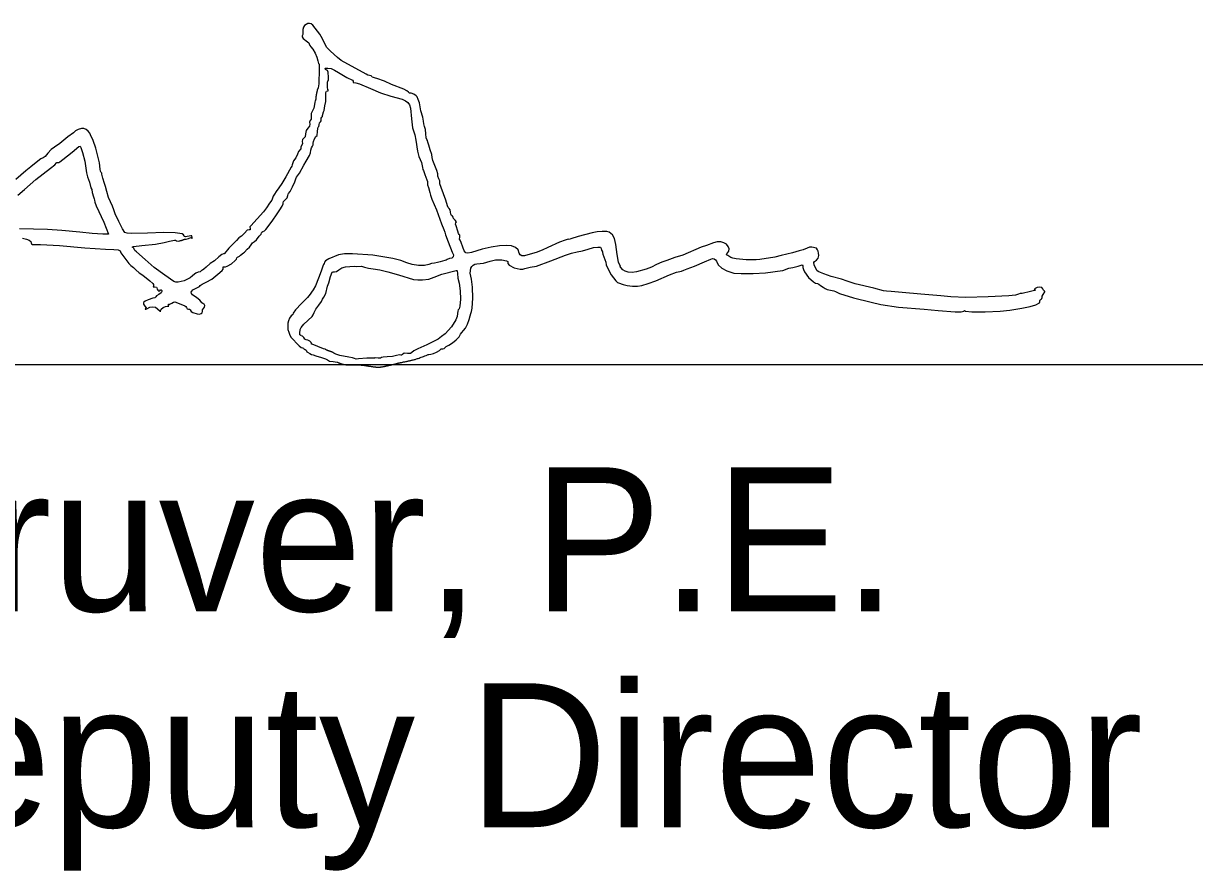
# Model space of a CAD drawing. Extents: x 0 to 34, y 0 to 22.
# Drawn here: x 25.676 to 26.815, y 6.647 to 7.471 of the extents above; entities that cross this region are included whole.
import ezdxf

# ---------------------------------------------------------------- set-up
doc = ezdxf.new("R2010")
doc.units = 0
doc.layers.add('SH_Data', color=7, linetype='Continuous')
doc.layers.add('SH_Text', color=7, linetype='Continuous')

msp = doc.modelspace()

# ---------------------------------------------------------------- linework, layer by layer
at = {"layer": 'SH_Data'}
msp.add_line((24.5279, 7.1389), (28.0279, 7.1389), dxfattribs=at)
at = {"layer": 'SH_Text'}
for points in [[(26.0704, 7.1488), (26.0723, 7.1491), (26.0749, 7.1496), (26.078, 7.1509), (26.0807, 7.1524), (26.0818, 7.1536), (26.0824, 7.1541), (26.084, 7.1543), (26.0855, 7.1545), (26.0861, 7.1551), (26.0872, 7.1563), (26.0898, 7.1578), (26.0936, 7.16), (26.0971, 7.1629), (26.0999, 7.1658), (26.1013, 7.1683), (26.1024, 7.1702), (26.1042, 7.1719), (26.1062, 7.1742), (26.1082, 7.1782), (26.1098, 7.1827), (26.1105, 7.1864), (26.1112, 7.1886), (26.112, 7.1905), (26.1126, 7.1938), (26.1133, 7.2034), (26.113, 7.214), (26.1118, 7.222), (26.1108, 7.2279), (26.1114, 7.2326), (26.1123, 7.2343), (26.1136, 7.2356), (26.1152, 7.2364), (26.1172, 7.2367), (26.1237, 7.2376), (26.13, 7.2394), (26.1353, 7.2406), (26.1414, 7.2407), (26.146, 7.2399), (26.1472, 7.2392), (26.1472, 7.2383), (26.1472, 7.237), (26.1485, 7.2356), (26.1534, 7.233), (26.1594, 7.2316), (26.1619, 7.2316), (26.1637, 7.2323), (26.169, 7.2335), (26.1751, 7.2346), (26.189, 7.2399), (26.2033, 7.2451), (26.209, 7.2472), (26.2146, 7.2485), (26.2198, 7.2495), (26.2255, 7.2511), (26.2307, 7.2527), (26.2347, 7.2532), (26.2372, 7.2529), (26.2378, 7.2523), (26.238, 7.2516), (26.2383, 7.2502), (26.2389, 7.2493), (26.2394, 7.2487), (26.2393, 7.2479), (26.2395, 7.2463), (26.2406, 7.2436), (26.2424, 7.2384), (26.2428, 7.236), (26.244, 7.233), (26.2478, 7.226), (26.2521, 7.2202), (26.2538, 7.2186), (26.255, 7.2183), (26.2594, 7.2168), (26.2634, 7.2156), (26.2683, 7.2151), (26.2733, 7.2151), (26.2775, 7.2158), (26.2836, 7.2176), (26.291, 7.2204), (26.3045, 7.2262), (26.3112, 7.2288), (26.316, 7.2298), (26.3183, 7.2306), (26.3216, 7.2319), (26.3288, 7.2346), (26.3383, 7.2387), (26.3446, 7.2413), (26.3461, 7.2419), (26.3478, 7.2417), (26.3492, 7.2408), (26.3501, 7.2393), (26.3519, 7.2357), (26.3553, 7.2327), (26.3603, 7.2301), (26.367, 7.2279), (26.374, 7.2274), (26.3858, 7.2275), (26.3976, 7.2281), (26.4049, 7.229), (26.4093, 7.2296), (26.4146, 7.2305), (26.4205, 7.2325), (26.4243, 7.2333), (26.4296, 7.2346), (26.4335, 7.2357), (26.4341, 7.235), (26.4342, 7.2334), (26.4347, 7.2313), (26.4358, 7.2289), (26.4397, 7.2237), (26.4443, 7.2194), (26.4465, 7.2181), (26.4484, 7.2177), (26.4497, 7.2171), (26.4512, 7.2159), (26.4538, 7.2142), (26.4558, 7.213), (26.4578, 7.212), (26.4611, 7.2112), (26.4643, 7.2106), (26.4659, 7.2099), (26.4698, 7.2081), (26.4833, 7.2038), (26.5006, 7.1995), (26.5098, 7.1973), (26.5272, 7.1948), (26.5519, 7.1928), (26.5657, 7.1916), (26.582, 7.1901), (26.5879, 7.1902), (26.5906, 7.1908), (26.5913, 7.1916), (26.5921, 7.1909), (26.5983, 7.1902), (26.6114, 7.1902), (26.6258, 7.1907), (26.6354, 7.1917), (26.6469, 7.1937), (26.655, 7.1953), (26.6607, 7.197), (26.664, 7.1988), (26.6646, 7.1998), (26.6646, 7.2007), (26.6647, 7.2017), (26.6656, 7.2024), (26.6665, 7.2031), (26.6666, 7.2041), (26.6668, 7.2055), (26.6678, 7.2071), (26.6694, 7.2096), (26.6694, 7.2104), (26.6687, 7.2107), (26.668, 7.2112), (26.6675, 7.2124), (26.6665, 7.2138), (26.664, 7.2142), (26.6618, 7.2138), (26.6599, 7.2129), (26.6591, 7.212), (26.66, 7.2115), (26.6602, 7.2113), (26.6593, 7.2109), (26.6555, 7.2098), (26.6473, 7.2081), (26.6452, 7.2079), (26.6438, 7.2073), (26.6408, 7.2065), (26.6342, 7.2058), (26.6142, 7.2046), (26.5926, 7.2041), (26.5779, 7.2047), (26.5681, 7.2058), (26.5488, 7.2072), (26.5305, 7.209), (26.5199, 7.2098), (26.5153, 7.2101), (26.5126, 7.2107), (26.5032, 7.2133), (26.485, 7.2175), (26.4772, 7.22), (26.4716, 7.222), (26.4616, 7.2246), (26.4546, 7.2272), (26.4496, 7.2289), (26.448, 7.2299), (26.4464, 7.2329), (26.4451, 7.236), (26.4448, 7.238), (26.4455, 7.2392), (26.4473, 7.2404), (26.4488, 7.2422), (26.4495, 7.2448), (26.4493, 7.2473), (26.4488, 7.2491), (26.4482, 7.2505), (26.4472, 7.2521), (26.4427, 7.2529), (26.4404, 7.2529), (26.4382, 7.252), (26.4345, 7.2506), (26.4305, 7.2494), (26.424, 7.2476), (26.4131, 7.2449), (26.4067, 7.2433), (26.4008, 7.2425), (26.3942, 7.2415), (26.3921, 7.2409), (26.3886, 7.2406), (26.379, 7.2407), (26.3694, 7.2416), (26.366, 7.2423), (26.3641, 7.243), (26.361, 7.2449), (26.3599, 7.2456), (26.3603, 7.2465), (26.362, 7.249), (26.3624, 7.2515), (26.3616, 7.2538), (26.3598, 7.2558), (26.3573, 7.2573), (26.3543, 7.2581), (26.3509, 7.2581), (26.3473, 7.2572), (26.3404, 7.2546), (26.3352, 7.2529), (26.3175, 7.2454), (26.3095, 7.2429), (26.3017, 7.2402), (26.2971, 7.2385), (26.2919, 7.2362), (26.2869, 7.2336), (26.2818, 7.2315), (26.2723, 7.2289), (26.268, 7.2285), (26.2643, 7.2288), (26.2612, 7.2296), (26.2589, 7.2311), (26.257, 7.2333), (26.2566, 7.2341), (26.2568, 7.2346), (26.2562, 7.2355), (26.2548, 7.2384), (26.2537, 7.2459), (26.2522, 7.2556), (26.2508, 7.2614), (26.2489, 7.2649), (26.2459, 7.2677), (26.2434, 7.2683), (26.2391, 7.2683), (26.234, 7.268), (26.2294, 7.2671), (26.2157, 7.2634), (26.2085, 7.2611), (26.207, 7.2605), (26.2059, 7.2607), (26.203, 7.26), (26.1974, 7.2578), (26.186, 7.2527), (26.1808, 7.2501), (26.1747, 7.248), (26.1668, 7.2457), (26.1635, 7.2447), (26.1609, 7.2447), (26.1591, 7.2456), (26.1584, 7.2473), (26.1572, 7.2505), (26.1547, 7.2528), (26.1508, 7.2542), (26.1456, 7.2547), (26.1391, 7.2544), (26.1312, 7.2531), (26.1222, 7.251), (26.1118, 7.248), (26.1084, 7.2471), (26.1063, 7.2475), (26.1048, 7.2494), (26.1035, 7.2532), (26.102, 7.2576), (26.1008, 7.2598), (26.1003, 7.2609), (26.1005, 7.2629), (26.1006, 7.2647), (26.1001, 7.2654), (26.0993, 7.2663), (26.0987, 7.2686), (26.097, 7.2737), (26.0963, 7.2754), (26.0968, 7.2766), (26.0972, 7.2778), (26.0959, 7.2793), (26.0945, 7.2808), (26.094, 7.2821), (26.0936, 7.2832), (26.0926, 7.2839), (26.0917, 7.285), (26.0915, 7.2871), (26.0913, 7.2894), (26.0902, 7.2907), (26.0892, 7.2917), (26.0887, 7.2931), (26.087, 7.2989), (26.0823, 7.311), (26.0813, 7.3147), (26.0812, 7.3163), (26.0812, 7.3175), (26.0803, 7.3195), (26.0793, 7.3221), (26.0791, 7.3244), (26.0783, 7.3277), (26.0763, 7.3324), (26.0742, 7.3372), (26.0737, 7.3403), (26.0734, 7.3433), (26.0719, 7.3477), (26.0703, 7.3521), (26.0696, 7.3552), (26.0693, 7.3569), (26.0686, 7.3579), (26.0678, 7.3595), (26.0675, 7.3633), (26.0672, 7.3674), (26.0664, 7.3704), (26.0656, 7.3729), (26.0653, 7.3757), (26.0645, 7.3796), (26.0628, 7.3856), (26.0613, 7.3933), (26.06, 7.3966), (26.059, 7.3993), (26.0581, 7.4002), (26.0558, 7.4017), (26.0533, 7.4027), (26.0523, 7.4028), (26.0518, 7.4028), (26.0507, 7.4039), (26.0491, 7.4052), (26.0461, 7.4067), (26.0342, 7.4114), (26.0275, 7.4144), (26.0254, 7.4152), (26.0219, 7.4164), (26.0167, 7.4182), (26.0155, 7.4184), (26.015, 7.419), (26.0143, 7.4197), (26.0129, 7.4199), (26.011, 7.4203), (26.0095, 7.4212), (26.0031, 7.4248), (25.9918, 7.4309), (25.9852, 7.4347), (25.9817, 7.4375), (25.9748, 7.4436), (25.9713, 7.4472), (25.969, 7.4516), (25.9671, 7.4557), (25.9645, 7.4602), (25.9578, 7.469), (25.9562, 7.4702), (25.9545, 7.4707), (25.9527, 7.4705), (25.9511, 7.4697), (25.9496, 7.4685), (25.9485, 7.4669), (25.9479, 7.4649), (25.9479, 7.4627), (25.9479, 7.46), (25.9473, 7.4586), (25.9472, 7.4576), (25.9483, 7.4561), (25.9525, 7.4529), (25.9537, 7.4519), (25.9542, 7.4507), (25.9547, 7.4493), (25.9559, 7.4479), (25.9577, 7.4457), (25.9599, 7.4416), (25.9616, 7.438), (25.9626, 7.4342), (25.9631, 7.4316), (25.9637, 7.431), (25.9639, 7.4301), (25.964, 7.4263), (25.9635, 7.412), (25.9629, 7.4081), (25.962, 7.4056)], [(25.6755, 7.2617), (25.6794, 7.2609), (25.682, 7.2598), (25.6836, 7.2586), (25.684, 7.2572), (25.6841, 7.2562), (25.6851, 7.2557), (25.6929, 7.2556), (25.7114, 7.2548), (25.7359, 7.2523), (25.7561, 7.2512), (25.7641, 7.2509), (25.7685, 7.2504), (25.7705, 7.2494), (25.771, 7.2476), (25.7739, 7.2435), (25.7788, 7.2372), (25.7807, 7.2351), (25.782, 7.2342), (25.7835, 7.2333), (25.7857, 7.2311), (25.7889, 7.2281), (25.7923, 7.2257), (25.7992, 7.2204), (25.8022, 7.2177), (25.8027, 7.2167), (25.8027, 7.2157), (25.8026, 7.2144), (25.8042, 7.2143), (25.8056, 7.2142), (25.806, 7.2135), (25.8062, 7.2122), (25.807, 7.2111), (25.808, 7.2104), (25.8088, 7.2107), (25.8095, 7.2114), (25.8102, 7.2115), (25.8108, 7.211), (25.811, 7.21), (25.8101, 7.2085), (25.8079, 7.207), (25.8058, 7.2057), (25.8049, 7.2046), (25.8042, 7.2039), (25.8023, 7.2035), (25.7976, 7.2018), (25.7947, 7.2006), (25.7932, 7.1991), (25.7931, 7.1975), (25.7944, 7.1956), (25.7957, 7.1939), (25.7953, 7.1933), (25.7947, 7.1932), (25.7947, 7.1928), (25.7955, 7.1926), (25.7964, 7.1931), (25.7992, 7.1946), (25.8021, 7.1951), (25.8047, 7.1947), (25.8067, 7.1932), (25.8093, 7.1908), (25.81, 7.1907), (25.8097, 7.1916), (25.8102, 7.1928), (25.8121, 7.1942), (25.8145, 7.1953), (25.8165, 7.1956), (25.8176, 7.1956), (25.8175, 7.1966), (25.8173, 7.1975), (25.8176, 7.1975), (25.8187, 7.1976), (25.8207, 7.1987), (25.8222, 7.1997), (25.8235, 7.2), (25.8276, 7.1982), (25.8331, 7.1959), (25.8341, 7.1954), (25.8349, 7.1942), (25.8356, 7.193), (25.8367, 7.1928), (25.8377, 7.1928), (25.8384, 7.1922), (25.8394, 7.1906), (25.8411, 7.1894), (25.8454, 7.1881), (25.8475, 7.188), (25.8492, 7.1884), (25.8502, 7.1893), (25.8503, 7.1908), (25.8504, 7.1921), (25.8513, 7.1933), (25.8523, 7.1947), (25.8526, 7.1962), (25.8521, 7.1975), (25.8509, 7.1983), (25.8497, 7.1989), (25.8492, 7.1999), (25.8479, 7.2015), (25.8449, 7.2037), (25.8407, 7.2068), (25.8397, 7.2081), (25.8394, 7.2093), (25.8399, 7.2104), (25.841, 7.2115), (25.8455, 7.2138), (25.8475, 7.2148), (25.8483, 7.2157), (25.85, 7.217), (25.8539, 7.219), (25.8596, 7.222), (25.8653, 7.2268), (25.8696, 7.2305), (25.8704, 7.2317), (25.8705, 7.2327), (25.8705, 7.2338), (25.8715, 7.2338), (25.8727, 7.2338), (25.8744, 7.2344), (25.8786, 7.2369), (25.8823, 7.24), (25.8834, 7.2414), (25.8839, 7.2426), (25.8843, 7.2434), (25.8851, 7.2437), (25.8864, 7.2442), (25.8875, 7.2453), (25.8902, 7.2474), (25.8912, 7.2481), (25.8939, 7.2512), (25.896, 7.2529), (25.8977, 7.2552), (25.8991, 7.2571), (25.9009, 7.2585), (25.903, 7.2603), (25.9056, 7.2636), (25.9074, 7.2657), (25.9078, 7.2671), (25.908, 7.2677), (25.9092, 7.2682), (25.9108, 7.2688), (25.912, 7.2701), (25.9181, 7.2784), (25.9229, 7.2855), (25.9255, 7.2892), (25.9278, 7.2928), (25.9287, 7.2951), (25.9288, 7.2963), (25.9291, 7.2973), (25.9308, 7.299), (25.9327, 7.3011), (25.9334, 7.3032), (25.9336, 7.3047), (25.934, 7.3053), (25.9355, 7.3073), (25.9379, 7.3118), (25.9402, 7.3165), (25.9412, 7.3195), (25.9419, 7.3211), (25.9446, 7.325), (25.9488, 7.3327), (25.9512, 7.3366), (25.9545, 7.3421), (25.9555, 7.3449), (25.9559, 7.3473), (25.9563, 7.3497), (25.9573, 7.3513), (25.9581, 7.3526), (25.9581, 7.3541), (25.9583, 7.3559), (25.9593, 7.3585), (25.9607, 7.3608), (25.9619, 7.3617), (25.9623, 7.3657), (25.9625, 7.3684), (25.963, 7.3696), (25.9635, 7.3703), (25.9637, 7.3721), (25.9641, 7.374), (25.965, 7.3751), (25.9657, 7.3759), (25.9658, 7.3772), (25.9657, 7.3786), (25.9663, 7.3795), (25.9671, 7.3802), (25.9672, 7.381), (25.9681, 7.3848), (25.9687, 7.3861), (25.9695, 7.3904), (25.9703, 7.3946), (25.9703, 7.3986), (25.9703, 7.4035), (25.971, 7.4048), (25.9722, 7.4051), (25.973, 7.4054), (25.9724, 7.4064), (25.9718, 7.4082), (25.9719, 7.4107), (25.9721, 7.4131), (25.9724, 7.4148), (25.9728, 7.4153), (25.9729, 7.418), (25.9725, 7.4231), (25.9719, 7.4248), (25.9701, 7.4257), (25.9697, 7.427), (25.9723, 7.4273), (25.9754, 7.4267), (25.9789, 7.4252), (25.9825, 7.423), (25.9907, 7.4182), (25.9961, 7.4154), (25.9969, 7.4146), (25.9969, 7.4139), (25.997, 7.4133), (25.9974, 7.4131), (25.9995, 7.413), (26.0029, 7.412), (26.0137, 7.4073), (26.0234, 7.4032), (26.0336, 7.4), (26.0446, 7.3969), (26.0479, 7.3955), (26.0502, 7.3937), (26.0516, 7.3914), (26.0525, 7.3881), (26.0535, 7.3778), (26.0547, 7.3692), (26.0567, 7.3622), (26.0578, 7.357), (26.0594, 7.3463), (26.0608, 7.3413), (26.0634, 7.3355), (26.0644, 7.3304), (26.0647, 7.3286), (26.0652, 7.3275), (26.0666, 7.3238), (26.0684, 7.3186), (26.0691, 7.3169), (26.0692, 7.3155), (26.0692, 7.3138), (26.0701, 7.3112), (26.0714, 7.3061), (26.072, 7.3035), (26.0735, 7.2998), (26.0778, 7.2893), (26.0827, 7.2756), (26.0852, 7.2703), (26.0861, 7.2675), (26.0867, 7.2651), (26.0893, 7.2583), (26.0933, 7.2482), (26.0943, 7.2455), (26.0941, 7.2436), (26.0928, 7.2424), (26.0904, 7.242), (26.0883, 7.2411), (26.0874, 7.2405), (26.0859, 7.2402), (26.0815, 7.2389), (26.0789, 7.238), (26.076, 7.2376), (26.0732, 7.2372), (26.0706, 7.2363), (26.0662, 7.2352), (26.0603, 7.2352), (26.0541, 7.2361), (26.049, 7.2379), (26.0434, 7.2401), (26.0355, 7.2421), (26.016, 7.2453), (25.9964, 7.2466), (25.9885, 7.2465), (25.9828, 7.2456), (25.9731, 7.2417), (25.9701, 7.2399), (25.969, 7.2384), (25.9687, 7.2371), (25.9681, 7.2363), (25.9674, 7.2347), (25.9657, 7.2297), (25.9633, 7.2228), (25.9602, 7.2153), (25.958, 7.2115), (25.9563, 7.2093), (25.9551, 7.2072), (25.9526, 7.2041), (25.9468, 7.1981), (25.941, 7.1921), (25.9386, 7.1887), (25.9383, 7.1877), (25.9378, 7.1873), (25.9366, 7.1863), (25.9351, 7.1841), (25.9339, 7.1814), (25.9333, 7.1792), (25.9334, 7.173), (25.9342, 7.1705), (25.9351, 7.1683), (25.9364, 7.1656), (25.9445, 7.1571), (25.9464, 7.1556), (25.9476, 7.1552), (25.9486, 7.1549), (25.949, 7.1543), (25.9494, 7.1537), (25.9503, 7.1534), (25.9512, 7.153), (25.9516, 7.1521), (25.9519, 7.1512), (25.9525, 7.1508), (25.9548, 7.1495), (25.9563, 7.1486), (25.9581, 7.1482), (25.9606, 7.1475), (25.9661, 7.1456), (25.9699, 7.1445), (25.972, 7.1433), (25.9739, 7.1423), (25.9776, 7.1418), (25.9813, 7.1413)], [(25.96, 7.3954), (25.9596, 7.3941), (25.959, 7.39), (25.9587, 7.3881), (25.9571, 7.3849), (25.9562, 7.3832), (25.9562, 7.3814), (25.9561, 7.3777), (25.9551, 7.3764), (25.9546, 7.3747), (25.9547, 7.3728), (25.9545, 7.3708), (25.9529, 7.3687), (25.9512, 7.3664), (25.9507, 7.3633), (25.9503, 7.3605), (25.949, 7.3589), (25.9478, 7.3576), (25.9473, 7.3558), (25.9475, 7.3539), (25.9461, 7.3502), (25.9459, 7.3488), (25.9438, 7.346), (25.9427, 7.3435), (25.9413, 7.34), (25.939, 7.3369), (25.9377, 7.3332), (25.9374, 7.3318), (25.9366, 7.3307), (25.9314, 7.3216), (25.9277, 7.3151), (25.9247, 7.3107), (25.9221, 7.3072), (25.9203, 7.3045), (25.9191, 7.3025), (25.9186, 7.3008), (25.9177, 7.2988), (25.9156, 7.2958), (25.9125, 7.2914), (25.9097, 7.2875), (25.8973, 7.2739), (25.8966, 7.2729), (25.8967, 7.2713), (25.8968, 7.2699), (25.8958, 7.27), (25.8939, 7.2695), (25.8911, 7.2667), (25.8885, 7.2639), (25.8867, 7.2628), (25.8856, 7.2621), (25.8835, 7.2594), (25.8761, 7.252), (25.8717, 7.247), (25.8715, 7.2466), (25.8709, 7.2467), (25.8692, 7.246), (25.8663, 7.2435), (25.862, 7.2396), (25.8579, 7.2371), (25.854, 7.2336), (25.8518, 7.2315), (25.8503, 7.2307), (25.8495, 7.2304), (25.8492, 7.2299), (25.8483, 7.2292), (25.8461, 7.2286), (25.8438, 7.2279), (25.8425, 7.2269), (25.8408, 7.225), (25.8384, 7.2232), (25.8327, 7.2203), (25.8268, 7.2189), (25.8244, 7.219), (25.8226, 7.2197), (25.8139, 7.2257), (25.8034, 7.2334), (25.7948, 7.2411), (25.7863, 7.2485), (25.7847, 7.2499), (25.7841, 7.2511), (25.7837, 7.252), (25.783, 7.2526), (25.7821, 7.2532), (25.7833, 7.2538), (25.7915, 7.2546), (25.8048, 7.2558), (25.8132, 7.2577), (25.8185, 7.2588), (25.8231, 7.2597), (25.8241, 7.2599), (25.8253, 7.2593), (25.8267, 7.2588), (25.8283, 7.2593)], [(25.8327, 7.2607), (25.8347, 7.2607), (25.8369, 7.2614), (25.839, 7.2623), (25.8399, 7.2617), (25.8402, 7.2615), (25.8404, 7.2626), (25.8401, 7.2641), (25.839, 7.2642), (25.8339, 7.2631), (25.8329, 7.2633), (25.8327, 7.264), (25.8321, 7.2651), (25.8305, 7.266), (25.824, 7.2671), (25.8129, 7.2674), (25.7971, 7.2668), (25.7818, 7.2664), (25.7771, 7.2666), (25.7749, 7.2672), (25.7726, 7.2709), (25.769, 7.2781), (25.7656, 7.2854), (25.7641, 7.2895), (25.7629, 7.2929), (25.7591, 7.3012), (25.7575, 7.3071), (25.7562, 7.3119), (25.7551, 7.3149), (25.7534, 7.3201), (25.7525, 7.3241), (25.7525, 7.325), (25.752, 7.3257), (25.7513, 7.3269), (25.7511, 7.3289), (25.7503, 7.3351), (25.7468, 7.3494), (25.744, 7.3567), (25.7415, 7.3624), (25.7409, 7.3639), (25.7392, 7.3658), (25.7372, 7.3674), (25.7352, 7.3683), (25.7327, 7.3683), (25.7296, 7.3675), (25.727, 7.3663), (25.7259, 7.3651), (25.7249, 7.3644), (25.7194, 7.3604), (25.7118, 7.3538), (25.7067, 7.3504), (25.7034, 7.3479), (25.7002, 7.3444), (25.6975, 7.3413), (25.6956, 7.34), (25.6934, 7.3391), (25.6902, 7.3368), (25.6834, 7.3312), (25.6786, 7.3273), (25.669, 7.319)], [(25.671, 7.3036), (25.6773, 7.309), (25.6884, 7.3187), (25.7025, 7.3298), (25.7068, 7.3331), (25.7085, 7.335), (25.7089, 7.3355), (25.7098, 7.3354), (25.7109, 7.3354), (25.7118, 7.336), (25.7148, 7.3382), (25.7236, 7.3454), (25.7302, 7.3508), (25.7316, 7.3512), (25.732, 7.3501), (25.7337, 7.345), (25.7359, 7.3368), (25.7376, 7.3253), (25.7387, 7.3214), (25.7405, 7.3164), (25.7419, 7.3108), (25.7427, 7.3091), (25.7433, 7.3063), (25.7445, 7.3019), (25.7452, 7.3001), (25.7453, 7.2987), (25.7456, 7.2967), (25.747, 7.2934), (25.7544, 7.2773), (25.7589, 7.2657), (25.7534, 7.2656), (25.7433, 7.2664), (25.7311, 7.2675), (25.7137, 7.2694), (25.6997, 7.2702), (25.6724, 7.271)], [(25.9451, 7.1711), (25.9455, 7.1716), (25.9455, 7.1728), (25.9465, 7.175), (25.949, 7.1782), (25.9569, 7.1857), (25.9581, 7.1873), (25.9589, 7.1894), (25.9605, 7.1926), (25.9634, 7.1967), (25.9661, 7.2003), (25.9672, 7.2025), (25.9683, 7.2044), (25.9702, 7.2079), (25.9721, 7.215), (25.9731, 7.2185), (25.975, 7.2246), (25.9765, 7.2286), (25.9773, 7.2291), (25.9786, 7.2291), (25.9808, 7.2295), (25.9831, 7.2311), (25.9858, 7.233), (25.9895, 7.2339), (25.9979, 7.2345), (25.9999, 7.2342), (26.0051, 7.2345), (26.0079, 7.2336), (26.0117, 7.2325), (26.0163, 7.2319), (26.0228, 7.231), (26.0306, 7.2289), (26.041, 7.2261), (26.0557, 7.2217), (26.0598, 7.2212), (26.0642, 7.2212), (26.0706, 7.222), (26.0756, 7.2239), (26.083, 7.2268), (26.097, 7.2303), (26.0976, 7.2304), (26.098, 7.23), (26.0983, 7.2273), (26.0988, 7.223), (26.0999, 7.2179), (26.101, 7.2107), (26.1012, 7.2025), (26.1005, 7.1956), (26.0999, 7.1932), (26.0991, 7.192), (26.0985, 7.1908), (26.0983, 7.1885), (26.0979, 7.1856), (26.0967, 7.1823), (26.0924, 7.1754), (26.0863, 7.1688), (26.0829, 7.166), (26.0794, 7.1637), (26.0685, 7.158), (26.0598, 7.1541), (26.056, 7.1523), (26.054, 7.1507), (26.0526, 7.1496), (26.0496, 7.1497), (26.0465, 7.1498), (26.0449, 7.1487), (26.0439, 7.1479), (26.0432, 7.1481), (26.0419, 7.1484), (26.0391, 7.1477), (26.035, 7.1468), (26.03, 7.1465), (26.0261, 7.1462), (26.0245, 7.1456), (26.0236, 7.1451), (26.0212, 7.1452), (26.0183, 7.1453)], [(25.9695, 7.1538), (25.9682, 7.1543), (25.9627, 7.1565), (25.9571, 7.1586), (25.9563, 7.1588), (25.9563, 7.1594), (25.956, 7.1603), (25.9547, 7.1615), (25.9529, 7.1625), (25.9512, 7.163), (25.9499, 7.1636), (25.9488, 7.1651), (25.9477, 7.1666), (25.9465, 7.1669)], [(26.0136, 7.145), (26.0102, 7.1451), (26.0021, 7.1443), (25.9998, 7.1441), (25.9981, 7.1446), (25.9961, 7.1454), (25.9927, 7.1459), (25.9839, 7.1476), (25.98, 7.1489), (25.978, 7.15), (25.977, 7.1507)]]:
    msp.add_lwpolyline(points, dxfattribs=at)
for points in [[(25.962, 7.4056), (25.9615, 7.4036), (25.9611, 7.4021), (25.9607, 7.3995), (25.9607, 7.3969), (25.96, 7.3954)], [(25.8283, 7.2593), (25.8301, 7.2597), (25.8313, 7.2601), (25.8327, 7.2607)], [(25.9465, 7.1669), (25.9449, 7.1678), (25.9449, 7.169), (25.9449, 7.1702), (25.9451, 7.1711)], [(25.977, 7.1507), (25.9754, 7.1514), (25.9731, 7.1521), (25.9715, 7.1527), (25.9695, 7.1538)], [(25.9813, 7.1413), (25.9864, 7.1388), (25.9954, 7.1385), (26.0054, 7.1385), (26.0097, 7.1378), (26.0187, 7.1364), (26.0238, 7.1363), (26.0311, 7.138), (26.0354, 7.1389), (26.0392, 7.1399), (26.043, 7.1408), (26.0528, 7.1427), (26.0616, 7.1452), (26.0704, 7.1488)], [(26.0183, 7.1453), (26.0162, 7.145), (26.0148, 7.145), (26.0136, 7.145)]]:
    msp.add_open_spline(points, degree=2, dxfattribs=at)

# ---------------------------------------------------------------- texts
for s, p in [('Douglas A. Gruver, P.E.', (24.5279, 6.8989)), ('District       Deputy Director', (24.5279, 6.6889))]:
    msp.add_text(s, height=0.14, dxfattribs=at).set_placement(p)

doc.saveas('drawing.dxf')
